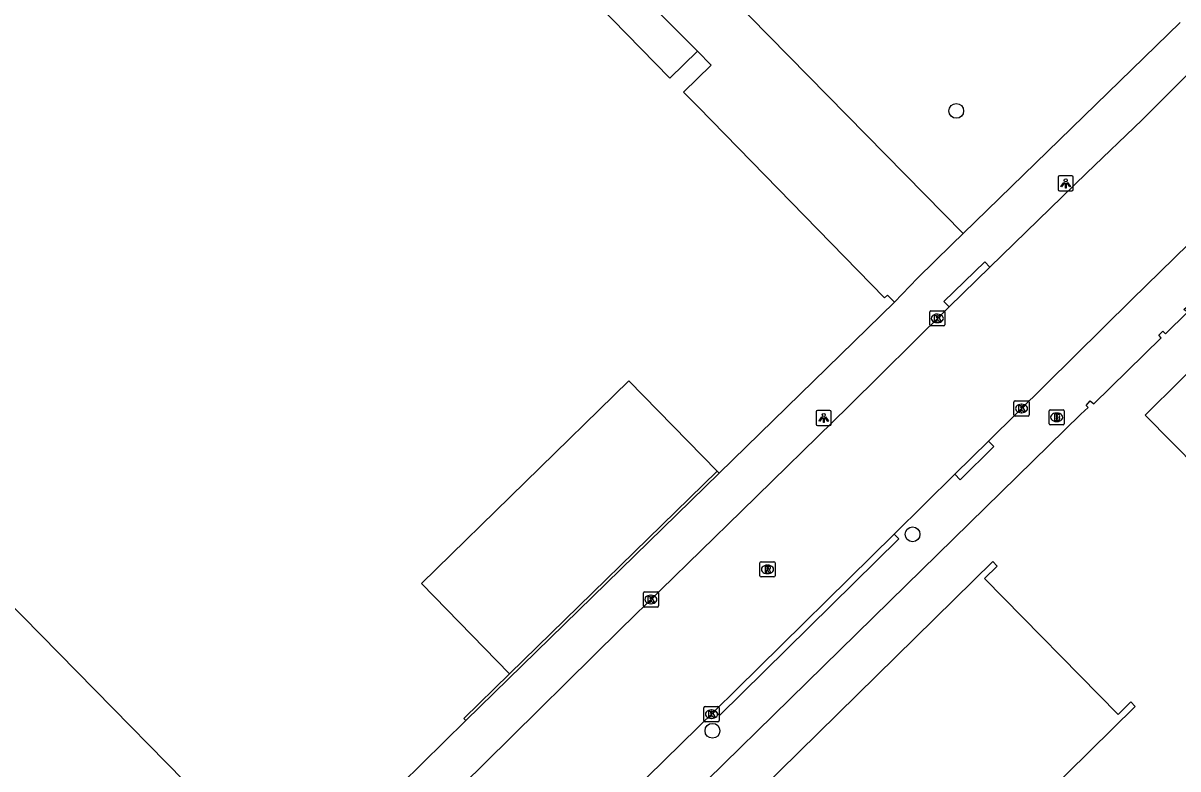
# Model space of a CAD drawing. Extents: x 161402 to 161933, y 381650 to 382313.
# Drawn here: x 161787.9 to 161864.2, y 382155.6 to 382204.8 of the extents above; entities that cross this region are included whole.
import ezdxf

# ---------------------------------------------------------------- set-up
doc = ezdxf.new("R2010")
doc.units = 0
for name, color, linetype in [('IMGEO_Boom', 7, 'Continuous'), ('IMGEO_Brandkraan', 7, 'Continuous'), ('IMGEO_Hek', 7, 'Continuous'), ('IMGEO_Kolk', 7, 'Continuous'), ('IMGEO_Lichtpunt', 7, 'Continuous'), ('IMGEO_Pand', 7, 'Continuous'), ('IMGEO_Rijbaan_lokaal_open', 7, 'Continuous'), ('IMGEO_Rioolput', 7, 'Continuous'), ('IMGEO_Voetpad_open', 7, 'Continuous')]:
    doc.layers.add(name, color=color, linetype=linetype)

msp = doc.modelspace()

# ---------------------------------------------------------------- linework, layer by layer
at = {"layer": 'IMGEO_Boom'}
for centre in [(161849.52, 382199.048), (161846.633, 382171.076), (161833.409, 382158.097)]:
    msp.add_circle(centre, 0.489, dxfattribs=at)
at = {"layer": 'IMGEO_Brandkraan'}
for p, q in [((161855.656, 382178.38), (161855.656, 382179.232)), ((161855.731, 382179.306), (161856.583, 382179.306)), ((161856.144, 382179.086), (161856.169, 382179.086)), ((161856.657, 382179.232), (161856.657, 382178.38)), ((161856.583, 382178.306), (161855.731, 382178.306)), ((161856.167, 382178.526), (161856.142, 382178.526))]:
    msp.add_line(p, q, dxfattribs=at)
for points in [[(161855.656, 382178.38), (161855.656, 382179.232)], [(161855.731, 382179.306), (161856.583, 382179.306)], [(161856.004, 382179.006), (161856.004, 382178.606), (161856.217, 382178.606)], [(161856.235, 382179.006), (161856.004, 382179.006)], [(161856.657, 382179.232), (161856.657, 382178.38)], [(161856.583, 382178.306), (161855.731, 382178.306)], [(161856.183, 382178.925), (161856.129, 382178.925), (161856.129, 382178.849)], [(161856.129, 382178.849), (161856.182, 382178.849)], [(161856.191, 382178.773), (161856.129, 382178.773), (161856.129, 382178.692)], [(161856.129, 382178.692), (161856.191, 382178.692)]]:
    msp.add_lwpolyline(points, dxfattribs=at)
for centre, radius, start, end in [((161855.733, 382179.23), 0.0765, 91.55205, 178.44795), ((161855.733, 382179.23), 0.0765, 91.55205, 178.44795), ((161856.239, 382178.861), 0.145, 59.4692, 91.53667), ((161856.581, 382179.23), 0.0765, 1.55205, 88.44795), ((161856.581, 382179.23), 0.0765, 1.55205, 88.44795), ((161855.733, 382178.382), 0.0765, 181.55205, 268.44795), ((161855.733, 382178.382), 0.0765, 181.55205, 268.44795), ((161856.184, 382178.887), 0.0379, 267.82845, 90.93552), ((161856.192, 382178.732), 0.0404, 269.87594, 90.50774), ((161856.223, 382178.857), 0.251, 268.66757, 293.53466), ((161856.264, 382178.908), 0.0922, 285.51372, 58.15012), ((161856.269, 382178.716), 0.105, 301.31148, 78.98903), ((161856.581, 382178.382), 0.0765, 271.55205, 358.44795), ((161856.581, 382178.382), 0.0765, 271.55205, 358.44795)]:
    msp.add_arc(centre, radius, start, end, dxfattribs=at)
for centre, major_axis, ratio, start_param, end_param in [((161856.143, 382178.806), (-0.387, 0.002), 0.722429, 4.712389, 7.853982), ((161856.168, 382178.806), (-0.39, 0.002), 0.717154, 1.570796, 4.712389)]:
    msp.add_ellipse(centre, major_axis=major_axis, ratio=ratio, start_param=start_param, end_param=end_param, dxfattribs=at)
at = {"layer": 'IMGEO_Hek'}
msp.add_lwpolyline([(161817.109, 382158.769), (161833.855, 382175.106)], dxfattribs=at)
at = {"layer": 'IMGEO_Kolk'}
for p, q in [((161847.768, 382184.913), (161847.768, 382185.765)), ((161847.843, 382185.839), (161848.695, 382185.839)), ((161848.256, 382185.619), (161848.281, 382185.619)), ((161848.769, 382185.765), (161848.769, 382184.913)), ((161848.695, 382184.839), (161847.843, 382184.839)), ((161848.279, 382185.059), (161848.254, 382185.059)), ((161853.335, 382178.961), (161853.335, 382179.813)), ((161853.41, 382179.887), (161854.262, 382179.887)), ((161854.336, 382179.813), (161854.336, 382178.961)), ((161853.846, 382179.107), (161853.821, 382179.107)), ((161853.823, 382179.667), (161853.848, 382179.667)), ((161854.262, 382178.887), (161853.41, 382178.887)), ((161828.842, 382166.349), (161828.842, 382167.201)), ((161828.917, 382167.275), (161829.769, 382167.275)), ((161829.33, 382167.055), (161829.355, 382167.055)), ((161829.843, 382167.201), (161829.843, 382166.349)), ((161829.769, 382166.275), (161828.917, 382166.275)), ((161829.353, 382166.495), (161829.328, 382166.495)), ((161832.844, 382158.767), (161832.844, 382159.619)), ((161832.919, 382159.693), (161833.771, 382159.693)), ((161833.332, 382159.473), (161833.357, 382159.473)), ((161833.845, 382159.619), (161833.845, 382158.767)), ((161833.771, 382158.693), (161832.919, 382158.693)), ((161833.355, 382158.913), (161833.33, 382158.913))]:
    msp.add_line(p, q, dxfattribs=at)
for points in [[(161847.768, 382184.913), (161847.768, 382185.765)], [(161847.843, 382185.839), (161848.695, 382185.839)], [(161848.089, 382185.539), (161848.212, 382185.539), (161848.212, 382185.388), (161848.342, 382185.539), (161848.506, 382185.539), (161848.36, 382185.388), (161848.513, 382185.139), (161848.361, 382185.139), (161848.276, 382185.303), (161848.212, 382185.236), (161848.212, 382185.139), (161848.089, 382185.139), (161848.089, 382185.539)], [(161848.769, 382185.765), (161848.769, 382184.913)], [(161848.695, 382184.839), (161847.843, 382184.839)], [(161853.335, 382178.961), (161853.335, 382179.813)], [(161853.41, 382179.887), (161854.262, 382179.887)], [(161854.336, 382179.813), (161854.336, 382178.961)], [(161853.656, 382179.587), (161853.779, 382179.587), (161853.779, 382179.436), (161853.909, 382179.587), (161854.073, 382179.587), (161853.927, 382179.436), (161854.08, 382179.187), (161853.928, 382179.187), (161853.843, 382179.351), (161853.779, 382179.284), (161853.779, 382179.187), (161853.656, 382179.187), (161853.656, 382179.587)], [(161854.262, 382178.887), (161853.41, 382178.887)], [(161828.842, 382166.349), (161828.842, 382167.201)], [(161828.917, 382167.275), (161829.769, 382167.275)], [(161829.163, 382166.975), (161829.286, 382166.975), (161829.286, 382166.824), (161829.416, 382166.975), (161829.58, 382166.975), (161829.434, 382166.824), (161829.587, 382166.575), (161829.435, 382166.575), (161829.35, 382166.739), (161829.286, 382166.672), (161829.286, 382166.575), (161829.163, 382166.575), (161829.163, 382166.975)], [(161829.843, 382167.201), (161829.843, 382166.349)], [(161829.769, 382166.275), (161828.917, 382166.275)], [(161832.844, 382158.767), (161832.844, 382159.619)], [(161832.919, 382159.693), (161833.771, 382159.693)], [(161833.165, 382159.393), (161833.288, 382159.393), (161833.288, 382159.242), (161833.418, 382159.393), (161833.582, 382159.393), (161833.436, 382159.242), (161833.589, 382158.993), (161833.437, 382158.993), (161833.352, 382159.157), (161833.288, 382159.09), (161833.288, 382158.993), (161833.165, 382158.993), (161833.165, 382159.393)], [(161833.845, 382159.619), (161833.845, 382158.767)], [(161833.771, 382158.693), (161832.919, 382158.693)]]:
    msp.add_lwpolyline(points, dxfattribs=at)
for centre, start, end in [((161847.845, 382185.763), 91.55205, 178.44795), ((161847.845, 382185.763), 91.55205, 178.44795), ((161848.693, 382185.763), 1.55205, 88.44795), ((161848.693, 382185.763), 1.55205, 88.44795), ((161847.845, 382184.915), 181.55205, 268.44795), ((161847.845, 382184.915), 181.55205, 268.44795), ((161848.693, 382184.915), 271.55205, 358.44795), ((161848.693, 382184.915), 271.55205, 358.44795), ((161853.412, 382179.811), 91.55205, 178.44795), ((161853.412, 382179.811), 91.55205, 178.44795), ((161854.26, 382179.811), 1.55205, 88.44795), ((161854.26, 382179.811), 1.55205, 88.44795), ((161853.412, 382178.963), 181.55205, 268.44795), ((161853.412, 382178.963), 181.55205, 268.44795), ((161854.26, 382178.963), 271.55205, 358.44795), ((161854.26, 382178.963), 271.55205, 358.44795), ((161828.919, 382167.199), 91.55205, 178.44795), ((161828.919, 382167.199), 91.55205, 178.44795), ((161829.767, 382167.199), 1.55205, 88.44795), ((161829.767, 382167.199), 1.55205, 88.44795), ((161828.919, 382166.351), 181.55205, 268.44795), ((161828.919, 382166.351), 181.55205, 268.44795), ((161829.767, 382166.351), 271.55205, 358.44795), ((161829.767, 382166.351), 271.55205, 358.44795), ((161832.921, 382159.617), 91.55205, 178.44795), ((161832.921, 382159.617), 91.55205, 178.44795), ((161833.769, 382159.617), 1.55205, 88.44795), ((161833.769, 382159.617), 1.55205, 88.44795), ((161832.921, 382158.769), 181.55205, 268.44795), ((161832.921, 382158.769), 181.55205, 268.44795), ((161833.769, 382158.769), 271.55205, 358.44795), ((161833.769, 382158.769), 271.55205, 358.44795)]:
    msp.add_arc(centre, 0.0765, start, end, dxfattribs=at)
for centre, major_axis, ratio, start_param, end_param in [((161848.255, 382185.339), (-0.387, 0.002), 0.722429, 4.712389, 7.853982), ((161848.28, 382185.339), (-0.39, 0.002), 0.717154, 1.570796, 4.712389), ((161853.822, 382179.387), (-0.387, 0.002), 0.722429, 4.712389, 7.853982), ((161853.847, 382179.387), (-0.39, 0.002), 0.717154, 1.570796, 4.712389), ((161829.329, 382166.775), (-0.387, 0.002), 0.722429, 4.712389, 7.853982), ((161829.354, 382166.775), (-0.39, 0.002), 0.717154, 1.570796, 4.712389), ((161833.331, 382159.193), (-0.387, 0.002), 0.722429, 4.712389, 7.853982), ((161833.356, 382159.193), (-0.39, 0.002), 0.717154, 1.570796, 4.712389)]:
    msp.add_ellipse(centre, major_axis=major_axis, ratio=ratio, start_param=start_param, end_param=end_param, dxfattribs=at)
at = {"layer": 'IMGEO_Lichtpunt'}
for p, q in [((161856.255, 382194.66), (161856.255, 382193.853)), ((161856.255, 382194.66), (161856.255, 382193.853)), ((161857.157, 382194.755), (161856.349, 382194.755)), ((161857.157, 382194.755), (161856.349, 382194.755)), ((161857.251, 382193.853), (161857.251, 382194.66)), ((161857.251, 382193.853), (161857.251, 382194.66)), ((161856.349, 382193.759), (161857.157, 382193.759)), ((161856.349, 382193.759), (161857.157, 382193.759)), ((161840.266, 382179.164), (161840.266, 382178.357)), ((161840.266, 382179.164), (161840.266, 382178.357)), ((161841.168, 382179.259), (161840.36, 382179.259)), ((161841.168, 382179.259), (161840.36, 382179.259)), ((161841.262, 382178.357), (161841.262, 382179.164)), ((161841.262, 382178.357), (161841.262, 382179.164)), ((161840.36, 382178.263), (161841.168, 382178.263)), ((161840.36, 382178.263), (161841.168, 382178.263))]:
    msp.add_line(p, q, dxfattribs=at)
for points in [[(161856.629, 382194.324), (161856.668, 382194.296), (161856.48, 382194.034), (161856.442, 382194.061), (161856.629, 382194.324)], [(161856.731, 382194.276), (161856.778, 382194.276), (161856.778, 382193.954), (161856.731, 382193.954), (161856.731, 382194.276)], [(161856.841, 382194.296), (161856.879, 382194.323), (161857.066, 382194.061), (161857.027, 382194.033), (161856.841, 382194.296)], [(161840.64, 382178.828), (161840.679, 382178.8), (161840.491, 382178.538), (161840.453, 382178.565), (161840.64, 382178.828)], [(161840.742, 382178.78), (161840.789, 382178.78), (161840.789, 382178.458), (161840.742, 382178.458), (161840.742, 382178.78)], [(161840.852, 382178.8), (161840.89, 382178.827), (161841.077, 382178.565), (161841.038, 382178.537), (161840.852, 382178.8)]]:
    msp.add_lwpolyline(points, dxfattribs=at)
for centre in [(161856.754, 382194.458), (161840.765, 382178.962)]:
    msp.add_circle(centre, 0.0994, dxfattribs=at)
for centre, start, end in [((161856.349, 382194.66), 90, 180), ((161856.349, 382194.66), 90, 180), ((161857.157, 382194.66), 0, 90), ((161857.157, 382194.66), 0, 90), ((161856.349, 382193.853), 180, 270), ((161856.349, 382193.853), 180, 270), ((161857.157, 382193.853), 270, 0), ((161857.157, 382193.853), 270, 360), ((161840.36, 382179.164), 90, 180), ((161840.36, 382179.164), 90, 180), ((161841.168, 382179.164), 0, 90), ((161841.168, 382179.164), 0, 90), ((161840.36, 382178.357), 180, 270), ((161840.36, 382178.357), 180, 270), ((161841.168, 382178.357), 270, 0), ((161841.168, 382178.357), 270, 360)]:
    msp.add_arc(centre, 0.0946, start, end, dxfattribs=at)
at = {"layer": 'IMGEO_Pand'}
for points in [[(161832.418, 382203.003), (161830.592, 382201.221), (161825.841, 382206.085), (161825.982, 382206.222), (161825.18, 382207.043), (161826.115, 382207.956)], [(161832.418, 382203.003), (161833.326, 382202.073), (161831.501, 382200.291), (161832.461, 382199.308), (161844.784, 382186.689), (161844.976, 382186.876), (161845.43, 382186.411)], [(161845.43, 382186.411), (161833.855, 382175.106)], [(161866.64, 382183.522), (161862.004, 382178.944), (161869.076, 382171.783), (161871.914, 382168.909), (161875.385, 382165.394), (161880.095, 382170.045), (161878.082, 382172.084)], [(161820.005, 382161.866), (161814.182, 382167.829), (161827.889, 382181.215), (161833.719, 382175.245)], [(161833.719, 382175.245), (161833.855, 382175.106)], [(161826.819, 382125.706), (161861.341, 382159.697), (161861.057, 382160.002), (161860.221, 382159.165), (161851.377, 382168.162), (161852.222, 382168.974), (161851.932, 382169.271), (161817.329, 382135.274)], [(161762.597, 382148.916), (161763.156, 382149.374), (161763.873, 382148.642), (161763.738, 382148.49), (161766.077, 382146.095), (161772.542, 382152.417), (161769.948, 382155.069), (161770.562, 382155.574), (161773.637, 382152.427), (161780.106, 382158.747), (161777.513, 382161.4), (161785.428, 382168.061), (161805.657, 382147.504)], [(161817.109, 382158.769), (161816.969, 382158.912), (161820.005, 382161.866)], [(161817.109, 382158.769), (161805.657, 382147.504)]]:
    msp.add_lwpolyline(points, dxfattribs=at)
at = {"layer": 'IMGEO_Rijbaan_lokaal_open'}
for points in [[(161851.747, 382188.724), (161858.136, 382194.925), (161861.805, 382198.468), (161867.006, 382203.65), (161869.465, 382205.94), (161870.072, 382206.413), (161873.012, 382208.075), (161882.865, 382212.536), (161888.474, 382215.185), (161889.526, 382215.686)], [(161869.157, 382194.426), (161868.607, 382193.906), (161861.128, 382186.583), (161851.645, 382177.23)], [(161851.747, 382188.724), (161849.043, 382186.098)], [(161811.015, 382148.717), (161811.227, 382148.924), (161818.377, 382155.957), (161827.328, 382164.817), (161835.338, 382172.607), (161842.396, 382179.531), (161848.855, 382185.916), (161849.043, 382186.098)], [(161849.427, 382175.042), (161851.645, 382177.23)], [(161849.427, 382175.042), (161845.418, 382171.09)], [(161833.565, 382159.411), (161835.006, 382160.823), (161845.418, 382171.09)], [(161833.565, 382159.411), (161826.896, 382152.873), (161824.294, 382150.346), (161819.797, 382145.977), (161816.704, 382142.95)]]:
    msp.add_lwpolyline(points, dxfattribs=at)
at = {"layer": 'IMGEO_Rioolput'}
for p, q in [((161836.545, 382168.335), (161836.545, 382169.187)), ((161836.62, 382169.261), (161837.472, 382169.261)), ((161837.546, 382169.187), (161837.546, 382168.335)), ((161837.056, 382168.481), (161837.031, 382168.481)), ((161837.033, 382169.041), (161837.058, 382169.041)), ((161837.472, 382168.261), (161836.62, 382168.261))]:
    msp.add_line(p, q, dxfattribs=at)
for points in [[(161836.545, 382168.335), (161836.545, 382169.187)], [(161836.62, 382169.261), (161837.472, 382169.261)], [(161837.546, 382169.187), (161837.546, 382168.335)], [(161837.134, 382168.959), (161836.882, 382168.961), (161836.882, 382168.561)], [(161836.882, 382168.561), (161837.006, 382168.561), (161837.006, 382168.723), (161837.017, 382168.723)], [(161837.06, 382168.88), (161837.006, 382168.88), (161837.006, 382168.799)], [(161837.006, 382168.799), (161837.058, 382168.799)], [(161837.064, 382168.694), (161837.135, 382168.561), (161837.275, 382168.561), (161837.21, 382168.687)], [(161837.472, 382168.261), (161836.62, 382168.261)]]:
    msp.add_lwpolyline(points, dxfattribs=at)
for centre, radius, start, end in [((161836.622, 382169.185), 0.0765, 91.55205, 178.44795), ((161836.622, 382169.185), 0.0765, 91.55205, 178.44795), ((161837.47, 382169.185), 0.0765, 1.55205, 88.44795), ((161837.47, 382169.185), 0.0765, 1.55205, 88.44795), ((161836.622, 382168.337), 0.0765, 181.55205, 268.44795), ((161836.622, 382168.337), 0.0765, 181.55205, 268.44795), ((161837.016, 382168.67), 0.0533, 26.02933, 88.69889), ((161837.042, 382168.988), 0.19, 274.7715, 282.96867), ((161837.066, 382168.784), 0.0964, 77.00612, 93.18647), ((161837.08, 382168.841), 0.0378, 276.66336, 79.67722), ((161837.133, 382168.849), 0.109, 350.36119, 89.41601), ((161837.131, 382168.849), 0.112, 277.58423, 350.98172), ((161837.115, 382168.634), 0.108, 29.51342, 73.79051), ((161837.47, 382168.337), 0.0765, 271.55205, 358.44795), ((161837.47, 382168.337), 0.0765, 271.55205, 358.44795)]:
    msp.add_arc(centre, radius, start, end, dxfattribs=at)
for centre, major_axis, ratio, start_param, end_param in [((161837.032, 382168.761), (-0.387, 0.002), 0.722429, 4.712389, 7.853982), ((161837.057, 382168.761), (-0.39, 0.002), 0.717154, 1.570796, 4.712389)]:
    msp.add_ellipse(centre, major_axis=major_axis, ratio=ratio, start_param=start_param, end_param=end_param, dxfattribs=at)
at = {"layer": 'IMGEO_Voetpad_open'}
for points in [[(161849.976, 382190.947), (161817.957, 382223.534), (161817.725, 382223.501)], [(161826.825, 382208.625), (161832.418, 382203.003)], [(161864.32, 382204.882), (161849.976, 382190.947)], [(161781.67, 382104.382), (161804.249, 382126.529), (161826.48, 382148.395), (161845.138, 382166.658), (161857.746, 382179.014), (161858.236, 382179.449), (161858.103, 382179.58), (161858.378, 382179.885), (161858.604, 382179.691), (161863.062, 382184.049), (161862.906, 382184.222), (161863.181, 382184.507), (161863.347, 382184.324), (161864.813, 382185.757), (161864.566, 382185.921), (161864.902, 382186.245), (161865.037, 382186.002), (161866.29, 382187.249), (161866.133, 382187.442), (161866.387, 382187.627), (161866.643, 382187.422), (161874.289, 382195.061), (161888.053, 382199.426), (161889.081, 382199.745)], [(161849.976, 382190.947), (161849.226, 382190.218), (161846.96, 382188), (161845.43, 382186.411)], [(161849.043, 382186.098), (161848.697, 382186.458), (161851.401, 382189.084), (161851.747, 382188.724)], [(161851.645, 382177.23), (161851.993, 382176.872), (161849.775, 382174.684), (161849.427, 382175.042)], [(161833.719, 382175.245), (161820.005, 382161.866)], [(161833.855, 382175.106), (161817.109, 382158.769)], [(161845.418, 382171.09), (161845.727, 382170.776), (161833.874, 382159.097), (161833.565, 382159.411)]]:
    msp.add_lwpolyline(points, dxfattribs=at)

doc.saveas('drawing.dxf')
